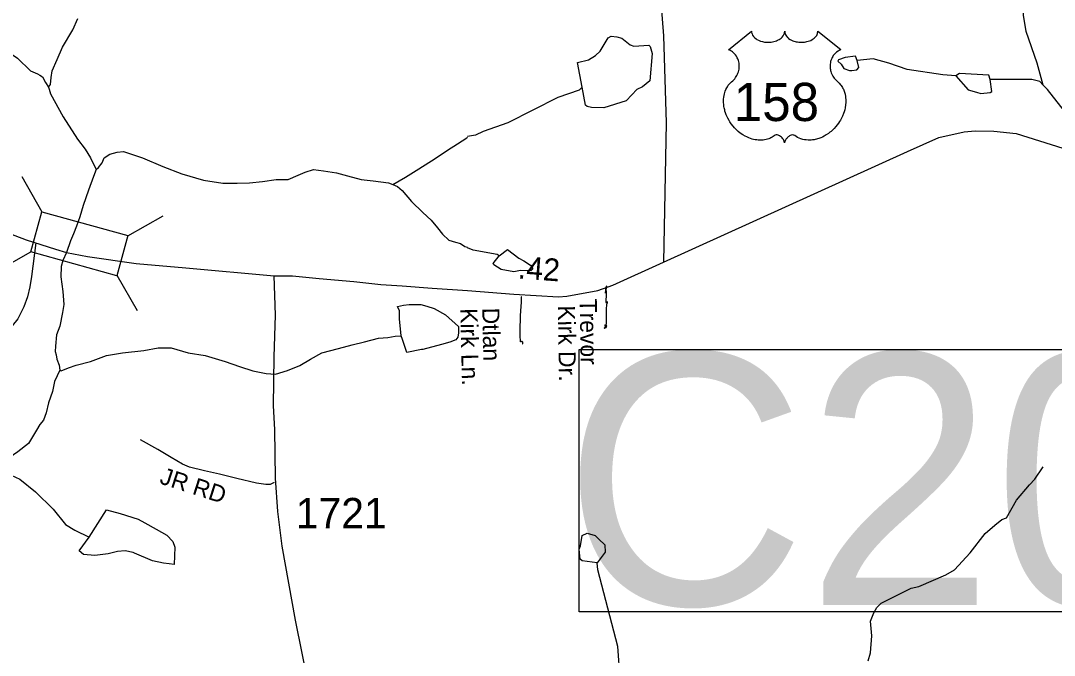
# Model space of a CAD drawing. Extents: x 1950930 to 2061844, y 904556 to 1017002.
# Drawn here: x 2034415 to 2040162, y 940233 to 943764 of the extents above; entities that cross this region are included whole.
import ezdxf

# ---------------------------------------------------------------- set-up
doc = ezdxf.new("R2010")
doc.units = 0
for name, color, linetype in [('Exist Hydrographic Creek Single Shore', 7, 'Continuous'), ('Exist Hydrographic Misc Water Feature', 7, 'Continuous'), ('Exist Road Non-System Type 51', 7, 'Continuous'), ('Exist Road Non-System Type 51 Label', 7, 'Continuous'), ('Exist Road Primary US Attributed', 7, 'Continuous'), ('Exist Road Primary US Mileage Hundredths English Label', 7, 'Continuous'), ('Exist Road Primary US Shield CELL', 7, 'Continuous'), ('Exist Road Primary US Shield Number Label', 7, 'Continuous'), ('Exist Road Primary US Structure NCDOT Private Pedestrian Attributed CELL', 7, 'Continuous'), ('Exist Road Secondary Structure Culvert Number Label', 7, 'Continuous'), ('Exist Road Secondary Type 51 Attributed', 7, 'Continuous'), ('Exist Road Secondary Type 51 Number Label', 7, 'Continuous')]:
    doc.layers.add(name, color=color, linetype=linetype)

msp = doc.modelspace()

# ---------------------------------------------------------------- linework, layer by layer
at = {"layer": 'Exist Hydrographic Creek Single Shore'}
for points in [[(2034077, 944023), (2034064.3, 943953.9), (2034056.5, 943881.8), (2034064.6, 943825.9), (2034084.5, 943757.9), (2034132.6, 943717.8), (2034264.6, 943643.9), (2034396.6, 943556.1), (2034468.7, 943484.1), (2034508.7, 943468.2), (2034520.7, 943460), (2034536.6, 943452.2), (2034552.7, 943420.3), (2034568.5, 943394.1)], [(2034568.5, 943394.1), (2034572.5, 943382.2), (2034580.9, 943356.1), (2034650.7, 943228.3), (2034730.9, 943104.2), (2034773, 943048.2), (2034802.9, 943000.3), (2034835, 942936.3)], [(2034835, 942936.3), (2034819.1, 942896.3), (2034790.9, 942820.4), (2034762.6, 942736.1), (2034742.9, 942672.2), (2034724.8, 942620.3), (2034707.4, 942577.7), (2034691.6, 942538.3), (2034670, 942474.8), (2034648.3, 942430.4), (2034640.4, 942396.4), (2034638, 942339.6), (2034649.1, 942257.5), (2034653.8, 942184.1), (2034647.6, 942140.2), (2034631.5, 942064), (2034613.5, 942016.2), (2034607.6, 941952.3), (2034605.7, 941924.1), (2034611.5, 941904.3), (2034615.6, 941880.3), (2034627.7, 941848.2), (2034631.7, 941820.2)], [(2034631.7, 941820.2), (2034603.5, 941756.1), (2034591.5, 941700.3), (2034569.6, 941638), (2034555.6, 941582.2), (2034541.6, 941542.1), (2034521.8, 941517.9), (2034501.8, 941486.2), (2034457.9, 941412), (2034397.9, 941365.9), (2034302, 941298)], [(2039125.8, 940202.8), (2039139.5, 940246.8), (2039147.3, 940340.9), (2039139.2, 940422.7), (2039157.2, 940469), (2039175.2, 940498.8), (2039199, 940522.9), (2039364.8, 940607.4), (2039409, 940615.4), (2039558.7, 940681.5), (2039606.8, 940709.7), (2039694.4, 940804), (2039776.4, 940911.9), (2039830.2, 940958.1), (2039870.2, 940988.1), (2039896, 940998.4), (2039951.9, 941096.3), (2040023.9, 941182.5), (2040053.7, 941212.7), (2040099.1, 941281.3)]]:
    msp.add_lwpolyline(points, dxfattribs=at)
at = {"layer": 'Exist Hydrographic Misc Water Feature'}
for points in [[(2040099.8, 943404.8), (2040065.6, 943526.6), (2040005.3, 943704.4), (2039991, 943794.7), (2039994.7, 943972.4), (2040020.3, 944096.6)], [(2034568.5, 943394.1), (2034580.6, 943408.3), (2034584.7, 943448.2), (2034588.8, 943484.2), (2034616.7, 943548.3), (2034646.6, 943616.3), (2034704.4, 943712.2), (2034732.3, 943776.3)], [(2037535.7, 943394), (2037511.3, 943532), (2037571.3, 943545.8), (2037611.2, 943569.9), (2037637.3, 943594), (2037681.2, 943668.3), (2037697.1, 943678.1), (2037729.2, 943674.1)], [(2037729.2, 943674.1), (2037757.3, 943666.3), (2037803.1, 943630.3), (2037823.3, 943622.3), (2037907.1, 943628.5), (2037915.2, 943620.7), (2037925.5, 943580.5), (2037913.5, 943428.5), (2037871.8, 943396.5), (2037839.6, 943380.5), (2037811.8, 943350.5)], [(2039065.4, 943542.8), (2039055.4, 943566.6), (2038999.4, 943558.6)], [(2038999.4, 943558.6), (2038961.4, 943546.6), (2038957.3, 943538.4), (2038977.3, 943522.6), (2038991.6, 943498.7), (2039023.5, 943486.9), (2039035.6, 943486.6)], [(2039035.6, 943486.6), (2039063.6, 943490.6), (2039075.4, 943502.9), (2039065.4, 943542.8)], [(2039613.6, 943457.9), (2039541.5, 943461.7), (2039343.5, 943491.4), (2039241.6, 943527), (2039153.5, 943550.8), (2039065.4, 943542.8)], [(2039805.8, 943436.2), (2039797.4, 943460), (2039633.5, 943470), (2039613.6, 943457.9)], [(2039613.6, 943457.9), (2039681.9, 943380), (2039729.8, 943365.9)], [(2037535.7, 943394), (2037519.6, 943377.9), (2037401.9, 943335.7), (2037124, 943195.1), (2036986.2, 943146.8), (2036944.1, 943127), (2036898.3, 943118.7)], [(2037811.8, 943350.5), (2037781.9, 943318.3), (2037656, 943278.3), (2037587.8, 943280), (2037564, 943286.1), (2037555.9, 943293.8), (2037535.7, 943394)], [(2039729.8, 943365.9), (2039753.6, 943358.2), (2039805.6, 943364), (2039813.6, 943370.1), (2039805.8, 943436.2)], [(2040099.8, 943404.8), (2040081.5, 943424.6), (2040037.4, 943436.7), (2039805.8, 943436.2)], [(2040696.1, 942107.7), (2040691.9, 942207.9), (2040685.8, 942247.8), (2040617.6, 942407.7), (2040575.3, 942457.4), (2040493, 942647.5), (2040429, 942745.3), (2040380.8, 942809.3), (2040362.7, 942869.1), (2040368.5, 942989.1), (2040356.4, 943041.2), (2040322.1, 943111.1), (2040238, 943234.9), (2040123.6, 943380.7), (2040099.8, 943404.8)], [(2036482.9, 942853.3), (2036555, 942893.2), (2036629.1, 942939.2), (2036718.9, 942997.4), (2036786.8, 943043.6), (2036843, 943079.5), (2036894.9, 943111.6), (2036898.9, 943115.4)], [(2034835, 942936.3), (2034847, 942946.3), (2034866.9, 942972.4), (2034879, 943000.4), (2034910.9, 943020.4), (2034950.9, 943032.4), (2034987.1, 943036.6), (2035091, 943000.6), (2035204.9, 942952.6), (2035311, 942912.7), (2035431, 942876.7), (2035539, 942860.7), (2035619.1, 942860.7), (2035687, 942860.9), (2035759, 942869), (2035835.1, 942880.8), (2035901, 942880.8), (2035957, 942904.9), (2035997, 942921.1), (2036043, 942936.9), (2036098.9, 942929.2), (2036170.9, 942917.2), (2036230.9, 942901.2), (2036307, 942881.2), (2036375.1, 942873.3), (2036459.1, 942861.3), (2036482.9, 942853.3)], [(2036482.9, 942853.3), (2036508.9, 942841.3), (2036535.1, 942819.4), (2036586.9, 942757.3), (2036651, 942697.2), (2036697, 942653.3), (2036731.3, 942611.6), (2036759.1, 942575.5), (2036795.2, 942543.3), (2036831.3, 942531.4), (2036859.1, 942523.6), (2036883.3, 942507.3), (2036899.3, 942503.4)], [(2037075.5, 942455.1), (2037063.6, 942462.9), (2036929.5, 942486.7), (2036899.3, 942500.8)], [(2037075.5, 942455.1), (2037121.2, 942491.3), (2037183.6, 942443.4), (2037211.5, 942427.4)], [(2037193.6, 942373.3), (2037155.8, 942367.1), (2037085.4, 942379.1), (2037045.6, 942404.9), (2037041.5, 942412.8), (2037075.5, 942455.1)], [(2037211.5, 942427.4), (2037249.4, 942403.3), (2037261.4, 942383.3), (2037251.7, 942371.4), (2037193.6, 942373.3)], [(2036529.5, 942011.3), (2036521.6, 942105.3), (2036521.5, 942149.3), (2036509.5, 942173.1), (2036543.5, 942181.3), (2036575.4, 942185.2), (2036607.2, 942185.2), (2036639.4, 942185.2), (2036673.3, 942175.3), (2036713.4, 942163.3), (2036777.4, 942127.6), (2036849.5, 942063.4), (2036849.4, 942027.6), (2036845.7, 942003.4), (2036833.5, 941987.6), (2036801.4, 941975.4), (2036753.6, 941963.3), (2036649.7, 941935.3), (2036643.4, 941935.4), (2036561.7, 941917.4), (2036537.6, 941989.4), (2036529.5, 942011.3)], [(2034631.7, 941820.2), (2034639.5, 941816.1), (2034679.6, 941832.3), (2034723.5, 941848.2), (2034803.7, 941868.2), (2034891.7, 941900.5), (2034981.6, 941916.3), (2035099.6, 941928.3), (2035179.4, 941944.4), (2035251.6, 941944.5), (2035345.5, 941916.7), (2035439.7, 941900.6), (2035551.6, 941868.8), (2035631.7, 941840.8), (2035705.7, 941816.7), (2035779.6, 941800.7), (2035831.7, 941797), (2035897.7, 941817), (2035967.5, 941845), (2036025.7, 941880.9), (2036089.4, 941917), (2036181.5, 941941), (2036257.4, 941961.1), (2036325.6, 941977.1), (2036403.5, 941997.1), (2036455.4, 942001.3), (2036497.6, 942009.3), (2036529.5, 942011.3)], [(2034256, 941265.8), (2034290, 941257.9), (2034362, 941236.1), (2034409.8, 941214.1), (2034497.9, 941142), (2034596, 941046.1), (2034664.2, 940962), (2034716, 940930.1), (2034796.2, 940890.4)], [(2034796.2, 940890.4), (2034891.9, 941042.3), (2034968, 941022.4), (2035068.1, 940990.4), (2035104.1, 940970.3), (2035168, 940934.5), (2035228, 940902.5), (2035260.1, 940866.3), (2035272.2, 940834.6), (2035270.2, 940786.4), (2035268.3, 940738.5), (2035240.1, 940742.4), (2035208.4, 940746.3), (2035148.2, 940758.4), (2035048.1, 940802.5), (2035040.3, 940806.3), (2034996.2, 940814.4), (2034952.1, 940810.4), (2034900.3, 940798.3), (2034826.3, 940788.4), (2034764.1, 940794.3), (2034740.2, 940814.1), (2034796.2, 940890.4)], [(2037526.5, 940841.7), (2037536.2, 940899.9), (2037564.4, 940913.8), (2037608.4, 940900.1), (2037628.3, 940880)], [(2037628.3, 940880), (2037662.5, 940848.1), (2037664.6, 940808), (2037620.7, 940747.9)], [(2037620.7, 940747.9), (2037536.6, 940759.8), (2037524.6, 940767.9), (2037520.5, 940823.8), (2037526.5, 940841.7)], [(2038026.4, 939724.8), (2038030.6, 939752.6), (2038004.4, 939848.7), (2037968.3, 939896.7), (2037848.1, 940020.6), (2037759.9, 940088.4), (2037747.8, 940104.4), (2037735.4, 940282.1), (2037622.8, 940708.1), (2037620.7, 940747.9)]]:
    msp.add_lwpolyline(points, dxfattribs=at)
at = {"layer": 'Exist Road Non-System Type 51'}
for points in [[(2034499.6, 942527.5), (2034475.4, 942341.1), (2034464.9, 942282.6), (2034452.5, 942227.6), (2034432, 942172.1), (2034418.2, 942141.7), (2034398.9, 942106.1), (2034367, 942065.7), (2034320.6, 942015.6), (2034291.9, 941984), (2034248.8, 941957.6), (2034216.9, 941940.9), (2034152.8, 941919.3), (2034085.9, 941894.5), (2034033.1, 941876.8), (2033983.8, 941853.2), (2033964.2, 941840.7), (2033921.2, 941812.9), (2033820.5, 941751.8)], [(2037666.5, 942247.2), (2037670.4, 942282.5), (2037672.9, 942284.3), (2037673.8, 942286.1), (2037672.4, 942287.3), (2037671.4, 942285.5), (2037670.9, 942280.6), (2037669.9, 942274), (2037668.9, 942266.1), (2037669, 942256.4), (2037669.5, 942246.1), (2037669.5, 942235.8), (2037669, 942226.1), (2037668, 942215.8), (2037668, 942206.6), (2037668, 942199.9), (2037668.5, 942196.9), (2037668.5, 942196.3), (2037670, 942196.9), (2037673.4, 942199.9), (2037674.9, 942200.6), (2037675.9, 942201.2), (2037676.4, 942200.6), (2037676.9, 942199.9), (2037675.9, 942198.1), (2037674.9, 942195.7), (2037674.9, 942193.9), (2037674.9, 942192.7), (2037675.9, 942192.1), (2037674.4, 942191.4), (2037673, 942189.6), (2037672, 942184.8), (2037671.5, 942177.5), (2037670, 942167.2), (2037669.5, 942156.2), (2037669.6, 942144.8), (2037669.6, 942133.2), (2037669.1, 942121.7), (2037669.6, 942109.6), (2037670.1, 942097.4), (2037670.1, 942087.1), (2037669.6, 942077.4), (2037668.8, 942070.1), (2037667.8, 942065.2), (2037666.8, 942064), (2037665.2, 942064.6), (2037663.8, 942065.2), (2037663.2, 942065.8), (2037663.8, 942067.1), (2037665.2, 942068.2), (2037665.2, 942069.5), (2037665.8, 942070.1), (2037665.2, 942070.7), (2037665.2, 942070.1), (2037664.2, 942069.5), (2037662.8, 942069.5), (2037661.9, 942068.9), (2037661.4, 942068.2), (2037660.9, 942068.2), (2037661.9, 942068.2), (2037662.8, 942067.6), (2037664.8, 942067.1), (2037666.8, 942067.1), (2037669.6, 942067.1), (2037672.6, 942067.1), (2037674.1, 942067.1), (2037674.1, 942066.4), (2037673.6, 942066.4), (2037672.6, 942065.9), (2037671.6, 942065.2), (2037670.1, 942063.4), (2037669.2, 942061.6), (2037668.8, 942059.8), (2037667.2, 942058.6), (2037665.8, 942057.9), (2037663.2, 942057.3), (2037662.4, 942056.1), (2037661.4, 942054.9), (2037659.9, 942053.7), (2037659.4, 942053.1), (2037660.4, 942053.1), (2037661.4, 942054.3), (2037663.2, 942055.5), (2037664.2, 942056.8), (2037664.8, 942057.9), (2037664.8, 942058.6), (2037663.8, 942059.2), (2037663.2, 942059.2), (2037662.4, 942059.2), (2037662.4, 942058.6), (2037663.8, 942059.2), (2037664.8, 942059.2), (2037666.2, 942059.2), (2037668.8, 942058.6), (2037670.6, 942058.6), (2037671.1, 942058.6), (2037670.1, 942057.4), (2037668.8, 942056.8), (2037667.2, 942054.9), (2037665.2, 942053.1)], [(2037203.9, 941966.9), (2037204.9, 941966.3), (2037205.9, 941966.3), (2037206.4, 941966.9), (2037206.9, 941967.6), (2037206.9, 941968.8), (2037207.4, 941970.6), (2037206.9, 941972.4), (2037206.4, 941973.6), (2037205.9, 941975.4), (2037204.9, 941976.7), (2037203.9, 941977.9), (2037202.9, 941978.5), (2037201.5, 941978.5), (2037200.5, 941978.5), (2037199, 941978.5), (2037197, 941977.9), (2037196, 941977.2), (2037195, 941976.6), (2037194.6, 941976.6), (2037194.1, 941977.2), (2037193.6, 941977.9), (2037193.6, 941980.3), (2037193.1, 941984.5), (2037193.1, 941991.8), (2037192.6, 942000.3), (2037191.6, 942010.6), (2037191.1, 942021.6), (2037191, 942033.7), (2037191.5, 942047), (2037192, 942059.8), (2037192.5, 942073.1), (2037193, 942086.5), (2037193.9, 942100.4), (2037194.4, 942115), (2037194.4, 942128.9), (2037194.9, 942142.9), (2037195.8, 942156.2), (2037196.8, 942169), (2037197.8, 942181.1), (2037198.8, 942191.4), (2037199.2, 942201.2), (2037199.1, 942209.7), (2037199.1, 942216.9), (2037199.6, 942223), (2037199.6, 942226.6), (2037199.1, 942227.9), (2037198.6, 942228.5), (2037198.1, 942228.5)], [(2035824, 941194.6), (2035802.2, 941183.7), (2035777.4, 941183.1), (2035725.1, 941190.9), (2035616.8, 941216.5), (2035519.5, 941240.9), (2035436.8, 941260.4), (2035352.4, 941279.8), (2035313.4, 941295.9), (2035250.9, 941334), (2035176.8, 941378.7), (2035081, 941432.7)]]:
    msp.add_lwpolyline(points, dxfattribs=at)
at = {"layer": 'Exist Road Primary US Attributed'}
for points in [[(2031930.8, 943629.8), (2032090.8, 943589.9), (2032478.8, 943482), (2032632.9, 943442.2), (2032883, 943378.4), (2033039, 943326.4), (2033163, 943288.4), (2033285.1, 943222.7), (2033461.1, 943118.6), (2033613.3, 943006.8), (2033729.3, 942918.8), (2033837.3, 942843), (2033993.3, 942754.9), (2034127.4, 942681.1), (2034293.4, 942601.3), (2034445.5, 942545.3), (2034607.5, 942493.4), (2034670, 942474.8)], [(2037989.1, 942419.8), (2039345.8, 943036.9), (2039519.4, 943113.5), (2039661.2, 943144.7), (2039721.3, 943151.5), (2039825.9, 943149.3), (2039949.8, 943136), (2040568.1, 942942), (2041587.9, 942623.6), (2042079.4, 942470.2), (2042226.4, 942434.2), (2042840.6, 942291.8), (2042951.5, 942276.4), (2043309.3, 942268.3), (2043607.4, 942278.9)], [(2034670, 942474.8), (2034785.5, 942451.4), (2035056.8, 942413.8), (2035333.5, 942388.1), (2035823.2, 942345.2)], [(2035823.2, 942345.2), (2035925.5, 942343.7), (2036074.4, 942330.2), (2036266.2, 942312.9), (2036416.6, 942296.3), (2036535.5, 942288.8), (2036702.5, 942275.2), (2036899.5, 942262.2), (2037157.4, 942242.8), (2037405.4, 942227.8), (2037451.3, 942230.8), (2037623.9, 942263.6), (2037706.7, 942292.9), (2037989.1, 942419.8)]]:
    msp.add_lwpolyline(points, dxfattribs=at)
at = {"layer": 'Exist Road Primary US Shield CELL'}
msp.add_lwpolyline([(2038478.4, 943704.9), (2038478.8, 943699.6), (2038480.1, 943693.3), (2038481.1, 943690), (2038484, 943683.8), (2038488.9, 943676.4), (2038495.7, 943669.2), (2038503.3, 943662.9), (2038508.5, 943659.5), (2038517.3, 943654.8), (2038527.2, 943650.7), (2038538.3, 943647.5), (2038549.6, 943645.2), (2038562, 943643.8), (2038574.2, 943643.6), (2038587.5, 943644.6), (2038602, 943647.4), (2038608.8, 943649.1), (2038616.3, 943651.7), (2038623.3, 943654.6), (2038631, 943658.7), (2038637.1, 943662.7), (2038642, 943666.2), (2038648.8, 943672.7), (2038654.2, 943679.5), (2038656.5, 943683.3), (2038658.5, 943686.9), (2038661.2, 943694.7), (2038661.9, 943698.1), (2038662.5, 943705.2), (2038662.9, 943699.2), (2038663.5, 943695.5), (2038664.5, 943691.8), (2038666, 943688), (2038668.8, 943682.5), (2038671.8, 943677.9), (2038677.5, 943671.2), (2038681.1, 943667.8), (2038684.4, 943665.2), (2038693.1, 943659.2), (2038703.3, 943654), (2038708.3, 943651.8), (2038713.5, 943650), (2038720, 943648), (2038726.8, 943646.4), (2038733.5, 943645.3), (2038740.3, 943644.3), (2038747.3, 943643.7), (2038753, 943643.6), (2038760, 943643.7), (2038766.4, 943644), (2038773, 943644.8), (2038780.3, 943646), (2038786.2, 943647.3), (2038793.9, 943649.4), (2038800.9, 943651.9), (2038807.1, 943654.5), (2038815, 943658.7), (2038821.5, 943662.7), (2038826.2, 943666.5), (2038831.8, 943671.7), (2038837.1, 943677.9), (2038840.3, 943682.3), (2038842.5, 943687), (2038844.5, 943691.8), (2038845.8, 943697), (2038846.4, 943701.5), (2038846.5, 943705.3), (2038975.1, 943602.9), (2038972.1, 943601.7), (2038965.1, 943598.3), (2038959.5, 943595), (2038950.7, 943588.8), (2038946.9, 943585.4), (2038943.1, 943581.8), (2038939.6, 943578), (2038936.5, 943574.4), (2038932.8, 943569.3), (2038929.5, 943564.1), (2038926.2, 943558.4), (2038923.8, 943553.5), (2038919.8, 943543.1), (2038917.9, 943536.6), (2038916.7, 943531.1), (2038915.2, 943519.6), (2038914.8, 943514.1), (2038914.8, 943508.7), (2038915.1, 943503), (2038915.7, 943497.5), (2038916.7, 943491.8), (2038917.6, 943486.8), (2038919.2, 943480.7), (2038921.4, 943473.5), (2038924.3, 943466.6), (2038930.1, 943455.4), (2038937.7, 943444), (2038943.1, 943437.7), (2038948.4, 943432.2), (2038956.3, 943425.5), (2038960.6, 943421.7), (2038965.6, 943416.8), (2038973.6, 943407.4), (2038976.9, 943403), (2038980.2, 943398.1), (2038983.2, 943393), (2038986.3, 943387.5), (2038988.7, 943382.7), (2038993.2, 943371.7), (2038996.5, 943361), (2038998, 943355.4), (2039000.4, 943342.8), (2039001.3, 943336.5), (2039002.3, 943324.2), (2039002.4, 943309.3), (2039001.2, 943295.2), (2038998.6, 943278.7), (2038996.4, 943268.8), (2038993, 943257.3), (2038989.7, 943247.4), (2038983.8, 943232.7), (2038978.6, 943222.1), (2038971.9, 943209.6), (2038967.2, 943202.1), (2038961.8, 943194.1), (2038955.1, 943184.8), (2038947.2, 943174.9), (2038937.7, 943164.5), (2038930, 943156.8), (2038920, 943147.8), (2038913.9, 943142.8), (2038905.3, 943136.3), (2038893.4, 943128.4), (2038881.7, 943121.6), (2038871.8, 943116.5), (2038863, 943112.7), (2038851.6, 943108.4), (2038832.6, 943103.2), (2038825.7, 943101.7), (2038817.5, 943100.5), (2038809.8, 943099.8), (2038802.4, 943099.3), (2038792.3, 943099.3), (2038782.4, 943100.1), (2038773, 943101.4), (2038763.2, 943103.5), (2038752.9, 943106.5), (2038743.6, 943110.2), (2038734.2, 943114.8), (2038718.3, 943124.8), (2038713.7, 943127.3), (2038711.1, 943127.9), (2038705, 943128.2), (2038699.2, 943127), (2038693.3, 943124.7), (2038689.7, 943122.8), (2038684.9, 943119.7), (2038681.3, 943116.8), (2038676.9, 943112.6), (2038673.9, 943109.1), (2038671.5, 943106.4), (2038667.1, 943099.3), (2038665.5, 943095.9), (2038663.8, 943091.6), (2038662.3, 943085.2), (2038660.3, 943093.3), (2038657.9, 943098.6), (2038655.2, 943103.2), (2038652.4, 943107.2), (2038647.9, 943112.4), (2038643.9, 943116.2), (2038639, 943120.2), (2038633.8, 943123.3), (2038629.7, 943125.4), (2038625.9, 943126.9), (2038621.3, 943128), (2038617.5, 943128.3), (2038614.3, 943128.2), (2038610.1, 943127.3), (2038604.2, 943123.1), (2038598.7, 943119.3), (2038592.7, 943115.6), (2038585.6, 943111.8), (2038580.4, 943109.3), (2038574.1, 943106.9), (2038566.8, 943104.5), (2038558.9, 943102.4), (2038550.8, 943100.8), (2038543.7, 943099.7), (2038536, 943099), (2038529.1, 943098.8), (2038521.9, 943098.8), (2038515.1, 943099.4), (2038507.3, 943100.1), (2038497.6, 943101.5), (2038489.5, 943103.3), (2038481, 943105.6), (2038472.3, 943108.3), (2038462.9, 943111.9), (2038451.3, 943117), (2038443.1, 943121.2), (2038430.3, 943128.5), (2038415.3, 943139), (2038403.9, 943148.2), (2038395.6, 943155.7), (2038383.4, 943168.1), (2038376.2, 943176.3), (2038364.9, 943190.9), (2038357.7, 943201.4), (2038353, 943209.2), (2038346.2, 943221.6), (2038342.4, 943229.5), (2038337.6, 943240.9), (2038333.7, 943251.3), (2038330.5, 943261.1), (2038328.8, 943267.5), (2038326.4, 943278.5), (2038324.9, 943286.3), (2038323.5, 943297), (2038322.7, 943308.3), (2038322.5, 943318.7), (2038322.8, 943327.4), (2038323.8, 943337.5), (2038325.5, 943348.2), (2038327.5, 943357.4), (2038329.4, 943364), (2038332.1, 943372.1), (2038335.7, 943381), (2038340, 943389.5), (2038344.1, 943396.6), (2038349.1, 943404.2), (2038354.2, 943410.6), (2038360.7, 943417.8), (2038367.6, 943424.3), (2038373.8, 943429.4), (2038381.3, 943436.7), (2038385.1, 943441.1), (2038389.8, 943447.2), (2038393.5, 943452.9), (2038396.5, 943458), (2038400.4, 943465.5), (2038402.8, 943471.2), (2038405.7, 943479.8), (2038407.2, 943485.9), (2038408.7, 943493.7), (2038409.7, 943501.1), (2038410.1, 943510.3), (2038409.9, 943517.9), (2038408.9, 943526.8), (2038407.2, 943535.3), (2038405.2, 943542.8), (2038402, 943551.3), (2038399.1, 943557.5), (2038394.1, 943565.9), (2038388.7, 943573.8), (2038383, 943580.1), (2038377.3, 943585.8), (2038371.9, 943590.1), (2038366.7, 943593.8), (2038360.1, 943597.8), (2038353.8, 943600.9), (2038349.9, 943602.5)], close=True, dxfattribs=at)
at = {"layer": 'Exist Road Primary US Structure NCDOT Private Pedestrian Attributed CELL'}
for p, q in [((2034421.2, 942897.3), (2034532.8, 942700.3)), ((2035010.3, 942567.1), (2035207.3, 942678.7)), ((2034274.1, 942365.6), (2034471.1, 942477.1)), ((2034950, 942349), (2035061.6, 942152))]:
    msp.add_line(p, q, dxfattribs=at)
msp.add_lwpolyline([(2034532.8, 942700.3), (2035010.6, 942568.2), (2034948.9, 942345), (2034471.1, 942477.1)], close=True, dxfattribs=at)
at = {"layer": 'Exist Road Secondary Structure Culvert Number Label'}
msp.add_lwpolyline([(2037519, 941935), (2042650.4, 941935), (2042650.4, 940475.1), (2037519, 940475.1)], close=True, dxfattribs=at)
at = {"layer": 'Exist Road Secondary Type 51 Attributed'}
for points in [[(2037740.7, 945969.6), (2037915.1, 944608.2), (2037967.9, 944136.3), (2037966.2, 943964.3), (2037988.7, 943680.3), (2038003.7, 943196.3), (2037989.1, 942419.8)], [(2036014.9, 940070.5), (2035942.7, 940428.8), (2035905.1, 940635.1), (2035869, 940841.4), (2035845, 941034.1), (2035830.7, 941218.5), (2035828.2, 941490.1), (2035820.1, 941622.1), (2035823.9, 941894.1), (2035831.7, 942126.2), (2035823.2, 942345.2)]]:
    msp.add_lwpolyline(points, dxfattribs=at)

# ---------------------------------------------------------------- texts
at = {"layer": 'Exist Road Non-System Type 51 Label'}
for s, rotation, p in [('Trevor', 270.84918, (2037522.8, 942216.4)), ('Kirk Ln.', 271.29564, (2036858.7, 942163.3)), ('Dtlan ', 271.29564, (2036980.7, 942166)), (' Kirk Dr.', 270.84918, (2037400.8, 942214.6)), ('  JR RD', 342.21087, (2035115, 941212.1))]:
    msp.add_text(s, height=95, rotation=rotation, dxfattribs=at).set_placement(p)
at = {"layer": 'Exist Road Primary US Mileage Hundredths English Label'}
msp.add_text('.42', height=125, rotation=355.71047, dxfattribs=at).set_placement((2037176.3, 942330.5))
at = {"layer": 'Exist Road Primary US Shield Number Label'}
msp.add_text('158', height=212.5, dxfattribs=at).set_placement((2038379.6, 943205.6))
at = {"layer": 'Exist Road Secondary Structure Culvert Number Label'}
msp.add_text('C201', height=1400, dxfattribs=at).set_placement((2037430.3, 940514.1))
at = {"layer": 'Exist Road Secondary Type 51 Number Label'}
msp.add_text('1721', height=170, dxfattribs=at).set_placement((2035944, 940939))

doc.saveas('drawing.dxf')
